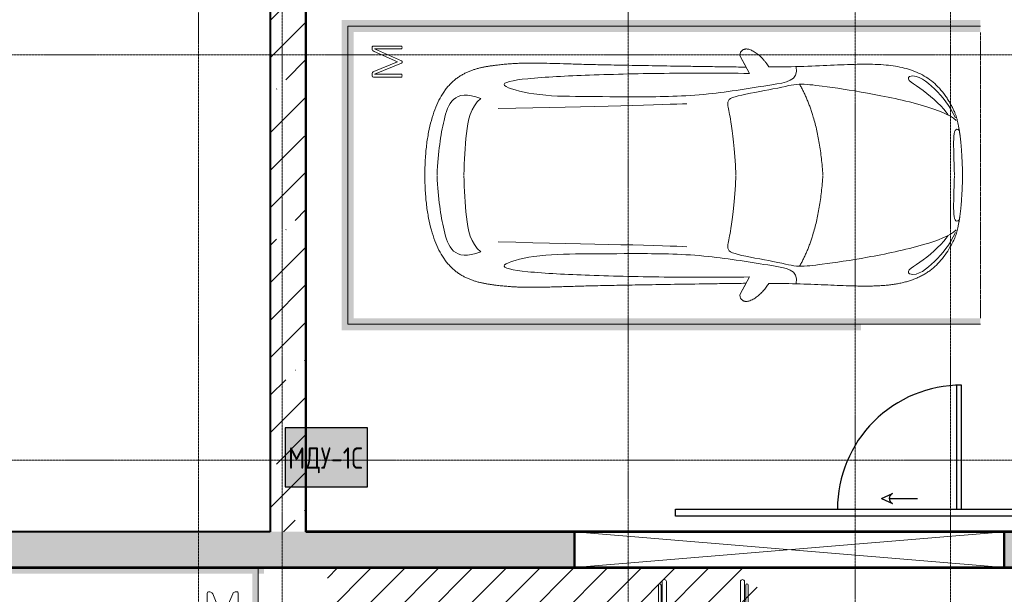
# Model space of a CAD drawing. Header units: millimetres. Extents: x -135639 to 224623, y -383017 to -59102.
# Tile 434 of 494: x 109115 to 117363, y -147246 to -142427. Entities that reach past the tile are written whole.
import ezdxf

# ---------------------------------------------------------------- set-up
doc = ezdxf.new("R2010")
doc.units = ezdxf.units.MM
for name, pattern in [('Линия сетки', [25, 20, -2.5, 0, -2.5]), ('Невидимые', [5, 3, -2]), ('Штрих_1_1_', [2, 1, -1]), ('Штрих_3_3_', [6, 3, -3])]:
    doc.linetypes.add(name, pattern=pattern)
for name, color, linetype, lineweight in [('A-000-M_MASS', 7, 'Continuous', 18), ('A-200-M_WALL_EXT', 7, 'Continuous', 18), ('A-200-M_WALL_INT', 7, 'Continuous', 18), ('A-200-M_WALL_PAT', 7, 'Continuous', 40), ('A-314-M_WINDOW', 7, 'Continuous', 18), ('A-325-M_DOOR', 7, 'Continuous', 18), ('A-325-M_DOOR__FRAME', 7, 'Continuous', 30), ('A-325-M_DOOR_GLASS', 7, 'Continuous', 30), ('A-325-M_DOOR_PANEL', 7, 'Continuous', 30), ('A-700-M_FFE', 7, 'Continuous', 18), ('C-953-M_PARKING', 7, 'Continuous', 18), ('C-953-MH_PARKING', 7, 'Невидимые', 18), ('Z-030-M_GRID', 7, 'Continuous', 9), ('Z-060-M_DETAIL', 7, 'Continuous', 18), ('Арматура воздуховодов', 7, 'Continuous', 18), ('ОС', 5, 'Continuous', 25)]:
    doc.layers.add(name, color=color, linetype=linetype, lineweight=lineweight)
doc.layers.add('ССПС', color=5, linetype='Continuous')
doc.styles.add('1111', font='isocpeur.ttf')
pattern_1 = [(45, (0, 0), (-314.309, 314.309), []), (45, (314.3, 0), (-314.309, 314.309), [555.625, -111.125, 3.353, -107.772])]

# ---------------------------------------------------------------- blocks, each defined once
blk = doc.blocks.new('A_PAR_Parking - M-V1-B1_-7_650_')
at = {"layer": 'C-953-M_PARKING', "true_color": 0xf7f9fb}
blk.add_hatch(color=7, dxfattribs=at).paths.add_polyline_path([(-1300, 2650), (-1300, -2650), (-1200, -2650), (-1200, 2600), (1200, 2600), (1200, -2650), (1300, -2650), (1300, -2350), (1250, -2350), (1250, -1350), (1300, -1350), (1300, 1600), (1250, 1600), (1250, 2600), (1300, 2600), (1300, 2650), (-1250, 2650)])
at = {"layer": 'C-953-M_PARKING', "color": 253, "true_color": 0xaaaaaa}
for p, q in [((1250, 2650), (-1250, 2650)), ((1250, -2650), (1250, 2650)), ((825.8, 2443.3), (822.1, 2433.8)), ((822.1, 2433.8), (822.1, 2200.1)), ((833.1, 2445.9), (825.8, 2443.3)), ((846, 2445.9), (833.1, 2445.9)), ((854.6, 2444.9), (846, 2445.9)), ((861.1, 2441.8), (854.6, 2444.9)), ((865.9, 2436.9), (861.1, 2441.8)), ((869.4, 2430.3), (865.9, 2436.9)), ((950, 2231.9), (869.4, 2430.3)), ((1037.2, 2429.5), (950, 2231.9)), ((1041.4, 2437.3), (1037.2, 2429.5)), ((1046.1, 2442.4), (1041.4, 2437.3)), ((1051.3, 2445.1), (1046.1, 2442.4)), ((1057.5, 2445.9), (1051.3, 2445.1)), ((1071.8, 2445.9), (1057.5, 2445.9)), ((1075.5, 2445.3), (1071.8, 2445.9)), ((1079, 2443.3), (1075.5, 2445.3)), ((1081.6, 2439.5), (1079, 2443.3)), ((1082.7, 2433.8), (1081.6, 2439.5)), ((1082.7, 2200.1), (1082.7, 2433.8))]:
    blk.add_line(p, q, dxfattribs=at)
blk = doc.blocks.new('A_PAR_Parking - M_MGN-2561932-B1_-7_650_')
at = {"layer": 'C-953-M_PARKING', "lineweight": 9, "true_color": 0xcddce3}
h = blk.add_hatch(dxfattribs=at)
h.set_pattern_fill('FP_3', color=254, style=0, pattern_type=2)
h.set_pattern_definition([(45, (-121079.29, -42450), (-141.42136, 141.42136), [])])
h.paths.add_polyline_path([(2350, -2650), (2350, 3350), (-1250, 3350), (-1250, 2700), (1300, 2700), (1300, -2650)])
at = {"layer": 'A-700-M_FFE', "color": 253, "true_color": 0xaaaaaa}
for p, q in [((1555, 3003.1), (1555, 3232.5)), ((1590, 3232.5), (1590, 3025.8)), ((2210, 3032.1), (2210, 3232.5)), ((2245, 3019.2), (2245, 3232.5)), ((1525, 2854.9), (1525, 3202.5)), ((1545, 3202.5), (1545, 2971.3)), ((2255, 3202.5), (2255, 3009.2)), ((2275, 2609.2), (2275, 3202.5))]:
    blk.add_line(p, q, dxfattribs=at)
for centre, radius in [((1572.5, 3232.5), 17.5), ((2227.5, 3232.5), 17.5), ((1535, 3202.5), 10), ((2265, 3202.5), 10)]:
    blk.add_arc(centre, radius, 0, 180, dxfattribs=at)
blk = doc.blocks.new('A_PAR_Parking - M-V3-B1_-7_650_')
at = {"layer": 'C-953-M_PARKING', "true_color": 0xf7f9fb}
blk.add_hatch(color=7, dxfattribs=at).paths.add_polyline_path([(-1300, -1597.3), (-1300, -1650), (-1250, -1650), (-1250, -2650), (-1200, -2650), (-1200, 2600), (1200, 2600), (1200, -2650), (1300, -2650), (1300, 2700), (-1300, 2700), (-1300, -655.8)])
at = {"layer": 'A-000-M_MASS', "color": 253, "true_color": 0xaaaaaa}
for p, q in [((-853.2, -716.7), (-993.1, -639.1)), ((-906.1, -687.4), (-993.1, -639.1)), ((853.2, -716.7), (993.1, -639.1)), ((993.1, -639.1), (906.1, -687.4))]:
    blk.add_line(p, q, dxfattribs=at)
for centre, start, end in [((-1010.2, -677.7), 66.06953, 136.58163), ((1010.2, -677.7), 43.41837, 113.93047)]:
    blk.add_arc(centre, 42.2, start, end, dxfattribs=at)
for points, knots in [([(0, 2003.8), (-45, 2003.7), (-131.8, 2001.4), (-251.9, 1990.7), (-361.8, 1973.6), (-494.8, 1942.4), (-606.8, 1899.6), (-686.2, 1853.3), (-726.1, 1824.5), (-753.4, 1801.8), (-773.8, 1781.9), (-788.8, 1765.5), (-799.4, 1753.1), (-809.5, 1740.4), (-818.9, 1727.5), (-827.7, 1714.4), (-836.1, 1701.2), (-843.9, 1687.9), (-851.2, 1674.4), (-857.9, 1660.8), (-864.3, 1647.2), (-870.2, 1633.6), (-875.7, 1619.8), (-880.7, 1606), (-885.4, 1592.2), (-889.8, 1578.4), (-893.7, 1564.6), (-897.4, 1550.8), (-900.7, 1537.2), (-903.9, 1523.6), (-906.6, 1510.1), (-909.2, 1496.6), (-911.6, 1483.4), (-913.8, 1470.2), (-915.7, 1457.2), (-917.5, 1444.4), (-919.2, 1431.8), (-920.9, 1419.4), (-922.8, 1403.2), (-925.1, 1383.5), (-927.6, 1360.8), (-929.8, 1338.8), (-931.7, 1317.6), (-934, 1290), (-936.3, 1256.7), (-938.2, 1217.6), (-939.4, 1178.6), (-940, 1138.8), (-940, 1097.3), (-939.6, 1053.4), (-938.7, 1006.6), (-937.5, 956.3), (-936, 902.1), (-934.3, 843.5), (-932.5, 780), (-929.8, 688.2), (-926.5, 558.6), (-922.7, 375.9), (-918.9, 163.4), (-914.9, -81.7), (-911.4, -315.4), (-908.5, -521.3), (-906.9, -630.9), (-906.1, -687.4)], [0, 0, 0, 0, 0.02381, 0.047619, 0.071429, 0.095238, 0.142857, 0.166667, 0.178571, 0.190476, 0.202381, 0.208333, 0.214286, 0.220238, 0.22619, 0.232143, 0.238095, 0.244048, 0.25, 0.255952, 0.261905, 0.267857, 0.27381, 0.279762, 0.285714, 0.291667, 0.297619, 0.303571, 0.309524, 0.315476, 0.321429, 0.327381, 0.333333, 0.339286, 0.345238, 0.35119, 0.357143, 0.363095, 0.369048, 0.380952, 0.392857, 0.404762, 0.416667, 0.428571, 0.452381, 0.47619, 0.5, 0.52381, 0.547619, 0.571429, 0.595238, 0.619048, 0.642857, 0.666667, 0.690476, 0.714286, 0.761905, 0.809524, 0.857143, 0.904762, 0.952381, 0.97619, 1, 1, 1, 1]), ([(906.1, -687.4), (906.9, -630.9), (908.5, -521.3), (910.7, -366.9), (912.8, -221.9), (915.6, -40.8), (918.9, 163.4), (922.7, 375.9), (926.5, 558.6), (929.8, 688.2), (932.5, 780), (935, 864.7), (937.7, 958.2), (939.4, 1038.8), (940, 1097.3), (940, 1138.8), (939.4, 1178.6), (938.2, 1217.6), (936.6, 1250.1), (934.9, 1276.7), (932.9, 1303.6), (930.5, 1331.5), (927.6, 1360.8), (925.1, 1383.5), (922.8, 1403.2), (920.9, 1419.4), (919.2, 1431.8), (917.5, 1444.4), (915.7, 1457.2), (913.8, 1470.2), (911.6, 1483.4), (909.2, 1496.6), (906.6, 1510.1), (903.9, 1523.6), (900.7, 1537.2), (897.4, 1550.8), (893.7, 1564.6), (889.8, 1578.4), (885.4, 1592.2), (880.7, 1606), (875.7, 1619.8), (870.2, 1633.6), (864.3, 1647.2), (857.9, 1660.8), (851.2, 1674.4), (843.9, 1687.9), (836.1, 1701.2), (827.7, 1714.4), (818.9, 1727.5), (809.5, 1740.4), (799.4, 1753.1), (788.8, 1765.5), (773.8, 1781.9), (753.4, 1801.8), (726.1, 1824.5), (686.2, 1853.3), (629.5, 1886.4), (550.8, 1921), (461.5, 1950.2), (361.8, 1973.6), (251.9, 1990.7), (131.8, 2001.4), (45, 2003.7), (0, 2003.8)], [0, 0, 0, 0, 0.02381, 0.047619, 0.071429, 0.095238, 0.142857, 0.190476, 0.238095, 0.285714, 0.309524, 0.333333, 0.380952, 0.428571, 0.452381, 0.47619, 0.5, 0.52381, 0.547619, 0.559524, 0.571429, 0.595238, 0.607143, 0.619048, 0.630952, 0.636905, 0.642857, 0.64881, 0.654762, 0.660714, 0.666667, 0.672619, 0.678571, 0.684524, 0.690476, 0.696429, 0.702381, 0.708333, 0.714286, 0.720238, 0.72619, 0.732143, 0.738095, 0.744048, 0.75, 0.755952, 0.761905, 0.767857, 0.77381, 0.779762, 0.785714, 0.791667, 0.797619, 0.809524, 0.821429, 0.833333, 0.857143, 0.880952, 0.904762, 0.928571, 0.952381, 0.97619, 1, 1, 1, 1]), ([(-643, 1534.6), (-731.6, 1765.4), (-468.2, 1854.8), (-203.3, 1891), (-1.9, 1901.6)], [0, 0, 0, 0, 0.867049, 1.684227, 1.684227, 1.684227, 1.684227]), ([(643, 1534.6), (731.6, 1765.4), (468.2, 1854.8), (203.3, 1891), (1.9, 1901.6)], [0, 0, 0, 0, 0.867049, 1.684227, 1.684227, 1.684227, 1.684227]), ([(-643, 1534.6), (-569.6, 1622.1), (-348.5, 1664.3), (-124, 1672.4), (-1.9, 1676.2)], [0, 0, 0, 0, 0.616728, 1.242165, 1.242165, 1.242165, 1.242165]), ([(643, 1534.6), (569.6, 1622.1), (348.5, 1664.3), (124, 1672.4), (1.9, 1676.2)], [0, 0, 0, 0, 0.616728, 1.242165, 1.242165, 1.242165, 1.242165]), ([(-908.3, -1105.9), (-792, -1130), (-753.2, -859.4), (-662.6, -332.1), (-655.4, 196.5), (-660.5, 684.2), (-662.6, 1068.4), (-763.9, 1442.7), (-816.5, 1156.9), (-841.5, 605.2), (-856.7, 17.5), (-856.5, -453.9), (-853.2, -716.7)], [0, 0, 0, 0, 1.013953, 2.476159, 4.172855, 5.704608, 7.082231, 8.244161, 9.589947, 11.154659, 12.917121, 14.362976, 14.362976, 14.362976, 14.362976]), ([(908.3, -1105.9), (792, -1130), (753.2, -859.4), (662.6, -332.1), (655.4, 196.5), (660.5, 684.2), (662.6, 1068.4), (763.9, 1442.7), (816.5, 1156.9), (841.5, 605.2), (856.7, 17.5), (856.5, -453.9), (853.2, -716.7)], [0, 0, 0, 0, 1.013953, 2.476159, 4.172855, 5.704608, 7.082231, 8.244161, 9.589947, 11.154659, 12.917121, 14.362976, 14.362976, 14.362976, 14.362976]), ([(-459.4, -2446), (-507.5, -2397.9), (-600.9, -2146.6), (-695.8, -1683.9), (-743.6, -1354.1), (-774.1, -1106.3), (-734.1, -996.4), (-659.8, -552.2), (-618, -522.3), (-447.3, -564.9), (-233.6, -590.3), (-1.9, -601.6)], [0, 0, 0, 0, 0.884172, 2.058368, 3.212407, 3.977765, 4.871213, 5.547774, 6.288901, 6.772879, 7.454401, 7.454401, 7.454401, 7.454401]), ([(459.4, -2446), (507.5, -2397.9), (600.9, -2146.6), (695.8, -1683.9), (743.6, -1354.1), (774.1, -1106.3), (734.1, -996.4), (659.8, -552.2), (618, -522.3), (447.3, -564.9), (233.6, -590.3), (1.9, -601.6)], [0, 0, 0, 0, 0.884172, 2.058368, 3.212407, 3.977765, 4.871213, 5.547774, 6.288901, 6.772879, 7.454401, 7.454401, 7.454401, 7.454401]), ([(-1040.9, -648.7), (-1044.8, -652.2), (-1049.7, -657.8), (-1054.1, -666.1), (-1056.4, -672.8), (-1057.9, -679.9), (-1058.6, -689.7), (-1057.4, -702.8), (-1052.9, -719.4), (-1043.2, -742.4), (-1025.9, -770.7), (-999.5, -802.9), (-970.5, -831.6), (-944.5, -852.7), (-923.4, -867.2), (-912.9, -873.5), (-907.6, -876.4)], [0, 0, 0, 0, 0.066667, 0.1, 0.133333, 0.166667, 0.2, 0.266667, 0.333333, 0.4, 0.533333, 0.65, 0.766667, 0.883333, 0.941667, 1, 1, 1, 1]), ([(907.6, -876.4), (913.6, -873), (925.6, -865.8), (943.7, -853.1), (961.5, -838.8), (984.6, -818.2), (1011.1, -789.9), (1035.9, -755.8), (1052.2, -723.5), (1057.8, -701.7), (1058.4, -688.2), (1058, -681.7), (1057.1, -675.4), (1055.3, -669.5), (1052.9, -663.7), (1048.7, -656.6), (1044.3, -651.7), (1040.9, -648.7)], [0, 0, 0, 0, 0.066667, 0.133333, 0.2, 0.266667, 0.4, 0.533333, 0.65, 0.766667, 0.795833, 0.825, 0.854167, 0.883333, 0.9125, 0.941667, 1, 1, 1, 1]), ([(-907.6, -876.4), (-907.6, -970.2), (-910.8, -1145), (-918.8, -1336.6), (-924.8, -1476.4), (-927.8, -1558.8), (-929.3, -1621.9), (-929.8, -1660.3), (-929.9, -1690.3), (-929.8, -1712.5), (-929.5, -1734.4), (-929, -1756), (-928.2, -1777.3), (-926.9, -1805.3), (-924.7, -1839.6), (-921, -1879.7), (-916.1, -1918.7), (-909.8, -1956.8), (-902.2, -1993.9), (-893.1, -2030.1), (-882.3, -2065.3), (-869.9, -2099.5), (-855.6, -2132.7), (-839.5, -2164.7), (-821.4, -2195.7), (-801.3, -2225.4), (-771.5, -2263.5), (-728.6, -2307.9), (-667.7, -2355.8), (-604, -2396.4), (-554, -2422.5), (-519.1, -2437.8), (-496.1, -2446.4), (-474.3, -2452.9), (-452.2, -2458.2), (-432, -2462.2), (-414, -2465.5), (-401.8, -2467.8), (-391.4, -2469.7), (-383.1, -2471.3), (-375.8, -2472.6), (-369.6, -2473.7), (-364.7, -2474.5), (-359.6, -2475.4), (-354.3, -2476.2), (-348.8, -2477.1), (-342.9, -2477.9), (-336.8, -2478.8), (-328.3, -2480), (-317.9, -2481.3), (-305.4, -2482.8), (-293.3, -2484.2), (-280.2, -2485.5), (-266.2, -2486.8), (-251.1, -2488.2), (-234.9, -2489.5), (-217.6, -2490.8), (-199, -2492.1), (-179.2, -2493.3), (-158.1, -2494.6), (-135.4, -2495.8), (-111.4, -2496.9), (-85.9, -2498), (-49.5, -2499.5), (-19.9, -2500.5), (0.9, -2501.1)], [0, 0, 0, 0, 0.081633, 0.163265, 0.204082, 0.244898, 0.265306, 0.285714, 0.295918, 0.306122, 0.316327, 0.326531, 0.336735, 0.346939, 0.367347, 0.387755, 0.408163, 0.428571, 0.44898, 0.469388, 0.489796, 0.510204, 0.530612, 0.55102, 0.571429, 0.591837, 0.612245, 0.653061, 0.693878, 0.734694, 0.77551, 0.795918, 0.816327, 0.836735, 0.857143, 0.877551, 0.887755, 0.897959, 0.903061, 0.908163, 0.913265, 0.915816, 0.918367, 0.920918, 0.923469, 0.92602, 0.928571, 0.931122, 0.933673, 0.938776, 0.942602, 0.946429, 0.950255, 0.954082, 0.957908, 0.961735, 0.965561, 0.969388, 0.973214, 0.977041, 0.980867, 0.984694, 0.98852, 0.992347, 1, 1, 1, 1]), ([(0.9, -2501.1), (14.8, -2500.7), (41.6, -2499.8), (79, -2498.3), (107.6, -2497.1), (129.2, -2496), (144.8, -2495.2), (159.7, -2494.4), (173.9, -2493.6), (187.6, -2492.8), (205, -2491.6), (221.3, -2490.5), (236.5, -2489.3), (247.5, -2488.4), (257.9, -2487.5), (267.8, -2486.6), (277.2, -2485.7), (289.3, -2484.5), (303.2, -2483), (315.9, -2481.5), (325.4, -2480.3), (332.1, -2479.4), (338.4, -2478.5), (344.6, -2477.7), (350.4, -2476.8), (357.8, -2475.6), (364.7, -2474.5), (371.2, -2473.4), (377.4, -2472.3), (384.7, -2471), (393, -2469.4), (403.4, -2467.5), (415.6, -2465.2), (429.1, -2462.7), (441.7, -2460.2), (453.5, -2457.8), (464.8, -2455.2), (475.8, -2452.4), (486.8, -2449.3), (501.5, -2444.6), (520.6, -2437.4), (546.8, -2425.9), (575.5, -2411.6), (605.9, -2394.8), (637.3, -2375.6), (679.2, -2347.3), (729.9, -2307.4), (781.3, -2254), (823.6, -2195.7), (857.7, -2132.6), (884.2, -2065.2), (910.5, -1970), (929.2, -1835.4), (931.7, -1681.2), (927.8, -1538.8), (921.6, -1386.8), (911.9, -1176.7), (907.6, -981.8), (907.6, -876.4)], [0, 0, 0, 0, 0.005102, 0.010204, 0.015306, 0.017857, 0.020408, 0.022959, 0.02551, 0.028061, 0.030612, 0.035714, 0.038265, 0.040816, 0.043367, 0.045918, 0.048469, 0.05102, 0.056122, 0.061224, 0.063776, 0.066327, 0.068878, 0.071429, 0.07398, 0.076531, 0.081633, 0.084184, 0.086735, 0.091837, 0.096939, 0.102041, 0.112245, 0.122449, 0.132653, 0.142857, 0.153061, 0.163265, 0.173469, 0.183673, 0.204082, 0.22449, 0.244898, 0.265306, 0.285714, 0.306122, 0.346939, 0.387755, 0.428571, 0.469388, 0.510204, 0.55102, 0.632653, 0.72449, 0.770408, 0.816327, 0.908163, 1, 1, 1, 1]), ([(-479.6, -2441.4), (-586, -2391.8), (-718.7, -2282.7), (-847.3, -2127.6), (-828.4, -2057)], [0, 0, 0, 0, 0.53668, 1.024735, 1.024735, 1.024735, 1.024735]), ([(-828.4, -2057), (-802.6, -2015.7), (-728.3, -2173.2), (-566.1, -2339.3), (-504.9, -2380.6)], [0, 0, 0, 0, 0.497572, 1.022643, 1.022643, 1.022643, 1.022643]), ([(479.6, -2441.4), (586, -2391.8), (718.7, -2282.7), (847.3, -2127.6), (828.4, -2057)], [0, 0, 0, 0, 0.53668, 1.024735, 1.024735, 1.024735, 1.024735]), ([(828.4, -2057), (802.6, -2015.7), (728.3, -2173.2), (566.1, -2339.3), (504.9, -2380.6)], [0, 0, 0, 0, 0.497572, 1.022643, 1.022643, 1.022643, 1.022643])]:
    blk.add_open_spline(points, degree=3, knots=knots, dxfattribs=at)
for points, degree in [([(-599.3, -190.1), (-592, -24.4), (-575.2, 588.2), (-560, 1389.4)], 3), ([(599.3, -190.1), (592, -24.4), (575.2, 588.2), (560, 1389.4)], 3), ([(-1.9, -1329.8), (-478.1, -1299.2), (-761.9, -1135.3)], 2), ([(1.9, -1329.8), (478.1, -1299.2), (761.9, -1135.3)], 2), ([(-376.2, -2469.9), (-425, -2411.7), (-256.6, -2425), (-1.9, -2431.6)], 3), ([(376.2, -2469.9), (425, -2411.7), (256.6, -2425), (1.9, -2431.6)], 3)]:
    blk.add_open_spline(points, degree=degree, dxfattribs=at)
at = {"layer": 'C-953-M_PARKING', "color": 253, "true_color": 0xaaaaaa}
for p, q in [((1250, 2650), (-1250, 2650)), ((-1250, 2650), (-1250, -2650)), ((1250, -2650), (1250, 2650)), ((825.8, 2443.3), (822.1, 2433.8)), ((822.1, 2433.8), (822.1, 2200.1)), ((833.1, 2445.9), (825.8, 2443.3)), ((846, 2445.9), (833.1, 2445.9)), ((854.6, 2444.9), (846, 2445.9)), ((846.5, 2200.1), (846.5, 2425.3)), ((846.5, 2425.3), (938, 2198.7)), ((861.1, 2441.8), (854.6, 2444.9)), ((865.9, 2436.9), (861.1, 2441.8)), ((869.4, 2430.3), (865.9, 2436.9)), ((950, 2231.9), (869.4, 2430.3)), ((1037.2, 2429.5), (950, 2231.9)), ((959.7, 2198.7), (1058.6, 2425.3)), ((1041.4, 2437.3), (1037.2, 2429.5)), ((1046.1, 2442.4), (1041.4, 2437.3)), ((1051.3, 2445.1), (1046.1, 2442.4)), ((1057.5, 2445.9), (1051.3, 2445.1)), ((1071.8, 2445.9), (1057.5, 2445.9)), ((1058.6, 2425.3), (1058.6, 2200.1)), ((1075.5, 2445.3), (1071.8, 2445.9)), ((1079, 2443.3), (1075.5, 2445.3)), ((1081.6, 2439.5), (1079, 2443.3)), ((1082.7, 2433.8), (1081.6, 2439.5)), ((1082.7, 2200.1), (1082.7, 2433.8)), ((822.1, 2200.1), (822.6, 2197.9)), ((822.6, 2197.9), (822.1, 2200.1)), ((822.6, 2197.9), (824.5, 2196.4)), ((824.5, 2196.4), (822.6, 2197.9)), ((824.5, 2196.4), (828.2, 2195.4)), ((828.2, 2195.4), (833.8, 2195)), ((833.8, 2195), (839.8, 2195.4)), ((839.8, 2195.4), (843.6, 2196.4)), ((843.6, 2196.4), (845.7, 2197.9)), ((845.7, 2197.9), (843.6, 2196.4)), ((845.7, 2197.9), (846.5, 2200.1)), ((846.5, 2200.1), (845.7, 2197.9)), ((938, 2198.7), (939, 2197.3)), ((939, 2197.3), (938, 2198.7)), ((939, 2197.3), (941, 2196.1)), ((941, 2196.1), (939, 2197.3)), ((941, 2196.1), (944.2, 2195.3)), ((944.2, 2195.3), (948.9, 2195)), ((948.9, 2195), (953.2, 2195.3)), ((953.2, 2195.3), (956.4, 2196.1)), ((956.4, 2196.1), (958.5, 2197.3)), ((958.5, 2197.3), (956.4, 2196.1)), ((958.5, 2197.3), (959.7, 2198.7)), ((959.7, 2198.7), (958.5, 2197.3)), ((1058.6, 2200.1), (1059.2, 2197.9)), ((1059.2, 2197.9), (1058.6, 2200.1)), ((1059.2, 2197.9), (1061.1, 2196.4)), ((1061.1, 2196.4), (1059.2, 2197.9)), ((1061.1, 2196.4), (1064.9, 2195.4)), ((1064.9, 2195.4), (1070.4, 2195)), ((1070.4, 2195), (1076.3, 2195.4)), ((1076.3, 2195.4), (1080, 2196.4)), ((1080, 2196.4), (1082.1, 2197.9)), ((1082.1, 2197.9), (1080, 2196.4)), ((1082.1, 2197.9), (1082.7, 2200.1)), ((1082.7, 2200.1), (1082.1, 2197.9))]:
    blk.add_line(p, q, dxfattribs=at)
at = {"layer": 'C-953-MH_PARKING', "color": 253, "linetype": 'Штрих_3_3_', "true_color": 0xaaaaaa}
blk.add_line((-1200, -2650), (1200, -2650), dxfattribs=at)
blk = doc.blocks.new('101_Ворота откатные - _ПЧ_3600х2400_EI60_Пр-4279515-B1_-7_650_')
at = {"layer": 'A-325-M_DOOR__FRAME', "color": 253, "true_color": 0xaaaaaa}
for p, q in [((-2075, -150), (-1800, -150)), ((-2075, -340), (-2075, -150)), ((-1800, -150), (-1800, -280)), ((1800, -150), (1880, -150)), ((1800, -280), (1800, -150)), ((1880, -150), (1880, -280)), ((-1875, -280), (-1875, -340)), ((-1800, -280), (-1875, -280)), ((-1875, -340), (-2075, -340))]:
    blk.add_line(p, q, dxfattribs=at)
at = {"layer": 'A-325-M_DOOR_GLASS', "color": 253, "true_color": 0xaaaaaa}
for p, q in [((3827.5, -430), (3736.9, -387.7)), ((3763.8, -430), (3527.5, -430)), ((3827.5, -430), (3736.9, -472.3))]:
    blk.add_line(p, q, dxfattribs=at)
blk.add_arc((3717.2, -430), 46.6, 295, 65, dxfattribs=at)
at = {"layer": 'A-325-M_DOOR_PANEL', "color": 253, "linetype": 'Штрих_1_1_', "lineweight": 9, "true_color": 0xaaaaaa}
for p, q in [((-1840, -280), (1800, -280)), ((-1840, -340), (-1840, -280)), ((1800, -340), (-1840, -340))]:
    blk.add_line(p, q, dxfattribs=at)
at = {"layer": 'A-325-M_DOOR_PANEL', "color": 253, "true_color": 0xaaaaaa}
for p, q in [((1800, -280), (5555, -280)), ((1800, -340), (1800, -280)), ((5555, -280), (5555, -340)), ((5555, -340), (1800, -340)), ((3157.5, -340), (3157.5, -1380)), ((3197.5, -340), (3197.5, -1380)), ((3157.5, -1380), (3197.5, -1380))]:
    blk.add_line(p, q, dxfattribs=at)
blk.add_arc((3157.5, -340), 1040, 270, 0, dxfattribs=at)
blk = doc.blocks.new('135_SLK_GD_AR_rvt-1-B1_-7_650_')
at = {"layer": 'A-200-M_WALL_INT', "color": 253, "lineweight": 40, "true_color": 0xaaaaaa}
for p, q in [((119652, 46102), (119652, 77098)), ((119650, 56300), (119650, 46100)), ((119650, 46100), (119652, 46100)), ((126500, 46102), (119652, 46102)), ((119652, 46100), (121900, 46100)), ((125500, 46100), (125951, 46100)), ((121900, 45800), (86875, 45800)), ((86875, 45798), (126500, 45798)), ((125951, 45800), (125500, 45800))]:
    blk.add_line(p, q, dxfattribs=at)
at = {"layer": 'A-325-M_DOOR', "color": 253, "lineweight": 18, "true_color": 0xaaaaaa, "rotation": 180}
blk.add_blockref('101_Ворота откатные - _ПЧ_3600х2400_EI60_Пр-4279515-B1_-7_650_', (128300, 45950), dxfattribs=at)
at = {"layer": 'C-953-M_PARKING', "color": 253, "lineweight": 18, "true_color": 0xaaaaaa, "rotation": 89.99999999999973}
blk.add_blockref('A_PAR_Parking - M-V3-B1_-7_650_', (122650, 49090), dxfattribs=at)
at = {"layer": 'C-953-M_PARKING', "color": 253, "lineweight": 18, "true_color": 0xaaaaaa}
for name, p in [('A_PAR_Parking - M-V1-B1_-7_650_', (118000, 43150)), ('A_PAR_Parking - M_MGN-2561932-B1_-7_650_', (121079.3, 42450))]:
    blk.add_blockref(name, p, dxfattribs=at)
blk = doc.blocks.new('231_Отверстие прямоуг _Окно_Стена_ - Отверстие-2006471-B1_-7_650_')
at = {"layer": 'A-314-M_WINDOW', "color": 253, "lineweight": 50, "true_color": 0xaaaaaa}
for p, q in [((-1675, -150), (-1675, 150)), ((-1675, 150), (1925, 150)), ((1925, 150), (1925, -150)), ((1925, -150), (-1675, -150))]:
    blk.add_line(p, q, dxfattribs=at)
at = {"layer": 'Z-060-M_DETAIL', "color": 253, "true_color": 0xaaaaaa}
for p, q in [((-1675, 150), (-1675, -150)), ((1925, 150), (-1675, 150)), ((1925, 150), (-1675, -150)), ((-1675, 150), (1925, -150)), ((1925, 150), (1925, -150)), ((-1675, -150), (1925, -150))]:
    blk.add_line(p, q, dxfattribs=at)
blk = doc.blocks.new('135_SLK_GD_KR_rvt-1-B1_-7_650_')
at = {"layer": 'A-200-M_WALL_PAT', "lineweight": 9, "true_color": 0xaaaaaa}
h = blk.add_hatch(dxfattribs=at)
h.set_pattern_fill('FP_20', color=253, style=0, pattern_type=2)
h.set_pattern_definition(pattern_1)
h.paths.add_polyline_path([(119350, 46100), (119650, 46100), (119650, 56300), (119350, 56300), (119350, 48386)])
h.paths.add_polyline_path([(119350, 57800), (119650, 57800), (119650, 60050), (119350, 60050), (119350, 59030.8)])
h = blk.add_hatch(dxfattribs=at)
h.set_pattern_fill('FP_20', color=253, style=0, pattern_type=2)
h.set_pattern_definition(pattern_1)
h.paths.add_polyline_path([(146549, 45800), (146626.6, 46100), (138750, 46100), (138750, 45800), (139122.1, 45800)])
h.paths.add_polyline_path([(137750, 45800), (137750, 46100), (130100, 46100), (130100, 45800), (131590, 45800)])
h.paths.add_polyline_path([(126500, 45800), (126500, 46100), (125500, 46100), (125500, 45800), (125940.9, 45800)])
h.paths.add_polyline_path([(121900, 45800), (121900, 46100), (80400, 46100), (80400, 45800), (120291.8, 45800)])
h.paths.add_polyline_path([(76770.4, 45800), (76800, 45800), (76800, 46100), (75400, 46100), (75400, 45800), (76769, 45800)])
at = {"layer": 'A-200-M_WALL_EXT', "color": 253, "lineweight": 40, "true_color": 0xaaaaaa}
for p, q in [((119350, 56300), (119350, 46100)), ((119650, 46100), (119650, 56300)), ((119350, 46100), (87250, 46100)), ((121900, 46100), (119650, 46100)), ((126500, 46100), (125500, 46100)), ((80525.6, 45800), (121900, 45800)), ((125500, 45800), (126500, 45800))]:
    blk.add_line(p, q, dxfattribs=at)
at = {"layer": 'A-314-M_WINDOW', "color": 253, "lineweight": 18, "true_color": 0xaaaaaa}
blk.add_blockref('231_Отверстие прямоуг _Окно_Стена_ - Отверстие-2006471-B1_-7_650_', (123575, 45950), dxfattribs=at)
blk = doc.blocks.new('-1 эт')
at = {"layer": 'Z-030-M_GRID', "color": 253, "linetype": 'Линия сетки', "true_color": 0xaaaaaa}
for p, q in [((118750, -19693.9), (118750, 133719.9)), ((119450, -18431.1), (119450, 133719.9)), ((122350, -19693.7), (122350, 133719.9)), ((124250, -19701.1), (124250, 133719.9)), ((125050, -18431.1), (125050, 133719.9)), ((155948.6, 50100), (-3681.2, 50100)), ((155948.8, 46700), (-3681, 46700))]:
    blk.add_line(p, q, dxfattribs=at)
at = {"lineweight": 5}
for name in ['135_SLK_GD_KR_rvt-1-B1_-7_650_', '135_SLK_GD_AR_rvt-1-B1_-7_650_']:
    blk.add_blockref(name, (0, 0), dxfattribs=at)
blk = doc.blocks.new('ger')
at = {"lineweight": 40, "ltscale": 2, "true_color": 0xffffff}
h = blk.add_hatch(color=7, dxfattribs=at)
h.dxf.hatch_style = 1
h.paths.add_polyline_path([(491036.1, -67335.5), (491036.1, -66842.7), (490344.7, -66842.7), (490344.7, -67335.5)])
at = {"layer": 'ОС', "color": 1, "lineweight": 30}
blk.add_lwpolyline([(491036.1, -66842.7), (490344.7, -66842.7), (490344.7, -67335.5), (491036.1, -67335.5)], close=True, dxfattribs=at)
at = {"layer": 'ССПС', "color": 1, "lineweight": -2, "ltscale": 1000, "style": '1111', "width": 0.8}
blk.add_text('МДУ-1С', height=180, dxfattribs=at).set_placement((490370.6, -67185.8))

msp = doc.modelspace()

# ---------------------------------------------------------------- block references
msp.add_blockref('-1 эт', (-8136.8, -192821.5))
at = {"layer": 'Арматура воздуховодов', "lineweight": 30}
msp.add_blockref('ger', (-379006, -79007.7), dxfattribs=at)

doc.saveas('drawing.dxf')
